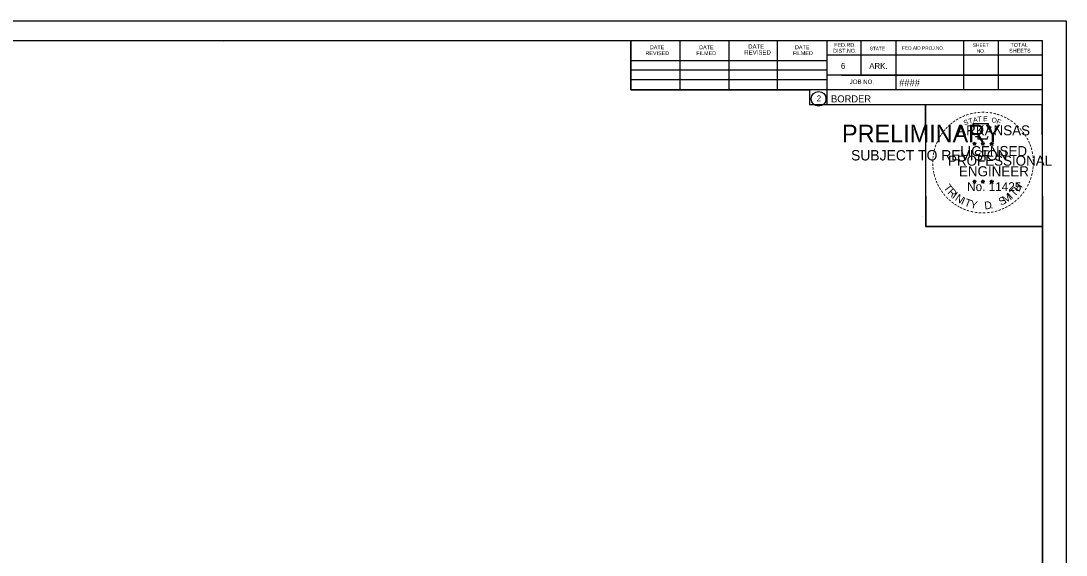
# Model space of a CAD drawing. Extents: x -70 to 701944, y -4 to 666871.
# Drawn here: x 667023.1 to 667232, y 658695.7 to 658802.3 of the extents above; entities that cross this region are included whole.
import ezdxf

# ---------------------------------------------------------------- set-up
doc = ezdxf.new("R2010")
doc.units = 0
for name, color, linetype in [('R_Border', 7, 'Continuous'), ('R_Border PE', 7, 'Continuous'), ('R_Border Prem', 7, 'Continuous'), ('R_No Plot', 7, 'Continuous')]:
    doc.layers.add(name, color=color, linetype=linetype)

msp = doc.modelspace()

# ---------------------------------------------------------------- linework, layer by layer
at = {"layer": 'R_Border'}
for p, q in [((666911.12, 658798.43), (667227.3, 658798.43)), ((667063.64, 658798.17), (667063.64, 658798.17)), ((667063.64, 658798.17), (667063.64, 658798.17)), ((667145.04, 658788.55), (667145.04, 658798.43)), ((667154.9, 658788.55), (667154.9, 658798.23)), ((667164.66, 658788.55), (667164.66, 658798.23)), ((667174.34, 658788.55), (667174.34, 658798.23)), ((667184.2, 658798.43), (667184.2, 658785.63)), ((667191.04, 658798.43), (667191.04, 658791.49)), ((667197.98, 658798.43), (667197.98, 658788.55)), ((667211.56, 658798.43), (667211.56, 658788.55)), ((667218.5, 658798.43), (667218.5, 658788.55)), ((667227.3, 658592.97), (667227.3, 658798.43)), ((667227.3, 658795.49), (667184.2, 658795.49)), ((667227.3, 658795.51), (667227.3, 658795.51)), ((667145.04, 658794.41), (667184.2, 658794.41)), ((667145.04, 658792.55), (667184.2, 658792.55)), ((667227.3, 658791.49), (667184.2, 658791.49)), ((667187.16, 658791.49), (667227.3, 658791.49)), ((667145.04, 658788.55), (667145.04, 658790.61)), ((667145.04, 658790.61), (667184.2, 658790.61)), ((667227.3, 658788.55), (667145.04, 658788.55)), ((667184.2, 658785.63), (667227.3, 658785.63))]:
    msp.add_line(p, q, dxfattribs=at)
msp.add_circle((667182.58, 658786.76), 1.47, dxfattribs=at)
at = {"layer": 'R_Border PE'}
for p, q in [((667213.38, 658777.88), (667213.73, 658777.77)), ((667213.38, 658777.88), (667213.63, 658777.84)), ((667213.38, 658777.88), (667213.62, 658777.76)), ((667213.51, 658777.48), (667213.73, 658777.77)), ((667213.51, 658777.48), (667213.64, 658777.72)), ((667213.51, 658777.48), (667213.73, 658777.69)), ((667213.73, 658778.14), (667213.69, 658777.89)), ((667213.73, 658777.77), (667213.73, 658778.14)), ((667213.73, 658778.14), (667213.78, 658777.89)), ((667214.08, 658777.88), (667213.73, 658777.77)), ((667213.94, 658777.48), (667213.73, 658777.77)), ((667213.94, 658777.48), (667213.73, 658777.69)), ((667214.08, 658777.88), (667213.79, 658777.84)), ((667213.94, 658777.48), (667213.81, 658777.77)), ((667214.08, 658777.88), (667213.87, 658777.78)), ((667215.05, 658777.88), (667215.4, 658777.77)), ((667215.05, 658777.88), (667215.3, 658777.84)), ((667215.05, 658777.88), (667215.29, 658777.76)), ((667215.18, 658777.48), (667215.4, 658777.77)), ((667215.18, 658777.48), (667215.31, 658777.72)), ((667215.18, 658777.48), (667215.4, 658777.69)), ((667215.4, 658778.14), (667215.36, 658777.89)), ((667215.4, 658777.77), (667215.4, 658778.14)), ((667215.4, 658778.14), (667215.45, 658777.89)), ((667215.75, 658777.88), (667215.4, 658777.77)), ((667215.61, 658777.48), (667215.4, 658777.77)), ((667215.61, 658777.48), (667215.4, 658777.69)), ((667215.75, 658777.88), (667215.46, 658777.84)), ((667215.61, 658777.48), (667215.48, 658777.77)), ((667215.75, 658777.88), (667215.54, 658777.78)), ((667216.82, 658777.87), (667217.16, 658777.76)), ((667216.82, 658777.87), (667217.07, 658777.83)), ((667216.82, 658777.87), (667217.05, 658777.75)), ((667216.95, 658777.46), (667217.16, 658777.76)), ((667216.95, 658777.46), (667217.07, 658777.71)), ((667216.95, 658777.46), (667217.16, 658777.68)), ((667217.16, 658778.13), (667217.12, 658777.87)), ((667217.16, 658777.76), (667217.16, 658778.13)), ((667217.16, 658778.13), (667217.21, 658777.88)), ((667217.51, 658777.87), (667217.16, 658777.76)), ((667217.38, 658777.46), (667217.16, 658777.76)), ((667217.38, 658777.46), (667217.16, 658777.68)), ((667217.51, 658777.87), (667217.23, 658777.82)), ((667217.38, 658777.46), (667217.24, 658777.76)), ((667217.51, 658777.87), (667217.31, 658777.77)), ((667213.38, 658770.31), (667213.73, 658770.2)), ((667213.38, 658770.31), (667213.63, 658770.27)), ((667213.38, 658770.31), (667213.61, 658770.19)), ((667213.73, 658770.57), (667213.69, 658770.31)), ((667213.73, 658770.2), (667213.73, 658770.57)), ((667213.73, 658770.57), (667213.78, 658770.32)), ((667214.07, 658770.31), (667213.73, 658770.2)), ((667214.07, 658770.31), (667213.79, 658770.26)), ((667214.07, 658770.31), (667213.87, 658770.21)), ((667215.05, 658770.31), (667215.4, 658770.2)), ((667215.05, 658770.31), (667215.3, 658770.27)), ((667215.05, 658770.31), (667215.28, 658770.19)), ((667215.4, 658770.57), (667215.35, 658770.31)), ((667215.4, 658770.2), (667215.4, 658770.57)), ((667215.4, 658770.57), (667215.44, 658770.32)), ((667215.74, 658770.31), (667215.4, 658770.2)), ((667215.74, 658770.31), (667215.46, 658770.26)), ((667215.74, 658770.31), (667215.54, 658770.21)), ((667216.81, 658770.3), (667217.16, 658770.19)), ((667216.81, 658770.3), (667217.07, 658770.26)), ((667216.81, 658770.3), (667217.05, 658770.18)), ((667217.16, 658770.56), (667217.12, 658770.3)), ((667217.16, 658770.19), (667217.16, 658770.56)), ((667217.16, 658770.56), (667217.21, 658770.31)), ((667217.51, 658770.3), (667217.16, 658770.19)), ((667217.51, 658770.3), (667217.22, 658770.25)), ((667217.51, 658770.3), (667217.31, 658770.2)), ((667213.51, 658769.9), (667213.73, 658770.2)), ((667213.51, 658769.9), (667213.64, 658770.15)), ((667213.51, 658769.9), (667213.72, 658770.12)), ((667213.94, 658769.9), (667213.72, 658770.12)), ((667213.94, 658769.9), (667213.73, 658770.2)), ((667213.94, 658769.9), (667213.8, 658770.19)), ((667215.18, 658769.9), (667215.4, 658770.2)), ((667215.18, 658769.9), (667215.31, 658770.15)), ((667215.18, 658769.9), (667215.39, 658770.12)), ((667215.61, 658769.9), (667215.39, 658770.12)), ((667215.61, 658769.9), (667215.4, 658770.2)), ((667215.61, 658769.9), (667215.47, 658770.19)), ((667216.95, 658769.89), (667217.16, 658770.19)), ((667216.95, 658769.89), (667217.07, 658770.14)), ((667216.95, 658769.89), (667217.16, 658770.11)), ((667217.38, 658769.89), (667217.16, 658770.19)), ((667217.38, 658769.89), (667217.16, 658770.11)), ((667217.38, 658769.89), (667217.24, 658770.18))]:
    msp.add_line(p, q, dxfattribs=at)
for points in [[(667213.42, 658781.76), (667213.69, 658780.94)], [(667216.93, 658780.84), (667217.08, 658781.12), (667216.39, 658781.1), (667216.54, 658781.76), (667213.42, 658781.76)], [(667213.91, 658779.34), (667213.91, 658779.25), (667214.48, 658779.23), (667214.42, 658778.76), (667216.29, 658778.76), (667216.49, 658779.3)], [(667213.73, 658778.14), (667213.94, 658777.48), (667213.38, 658777.88), (667214.08, 658777.88), (667213.51, 658777.48), (667213.73, 658778.14)], [(667215.4, 658778.14), (667215.61, 658777.48), (667215.05, 658777.88), (667215.75, 658777.88), (667215.18, 658777.48), (667215.4, 658778.14)], [(667217.16, 658778.13), (667217.38, 658777.46), (667216.82, 658777.87), (667217.51, 658777.87), (667216.95, 658777.46), (667217.16, 658778.13)], [(667213.73, 658770.57), (667213.94, 658769.9), (667213.38, 658770.31), (667214.07, 658770.31), (667213.51, 658769.9), (667213.73, 658770.57)], [(667215.4, 658770.57), (667215.61, 658769.9), (667215.05, 658770.31), (667215.74, 658770.31), (667215.18, 658769.9), (667215.4, 658770.57)], [(667217.16, 658770.56), (667217.38, 658769.89), (667216.81, 658770.3), (667217.51, 658770.3), (667216.95, 658769.89), (667217.16, 658770.56)]]:
    msp.add_lwpolyline(points, dxfattribs=at)
for centre, radius in [((667213.73, 658777.77), 0.172), ((667213.73, 658777.77), 0.145), ((667213.73, 658777.77), 0.116), ((667213.73, 658777.77), 0.0991), ((667213.73, 658777.77), 0.0747), ((667213.73, 658777.77), 0.0495), ((667213.73, 658777.77), 0.0296), ((667215.4, 658777.77), 0.172), ((667215.4, 658777.77), 0.145), ((667215.4, 658777.77), 0.116), ((667215.4, 658777.77), 0.0991), ((667215.4, 658777.77), 0.0747), ((667215.4, 658777.77), 0.0495), ((667215.4, 658777.77), 0.0296), ((667217.16, 658777.76), 0.172), ((667217.16, 658777.76), 0.145), ((667217.16, 658777.76), 0.116), ((667217.16, 658777.76), 0.0991), ((667217.16, 658777.76), 0.0747), ((667217.16, 658777.76), 0.0495), ((667217.16, 658777.76), 0.0296), ((667213.73, 658770.2), 0.172), ((667213.73, 658770.2), 0.145), ((667213.73, 658770.2), 0.116), ((667213.73, 658770.2), 0.0991), ((667215.39, 658770.2), 0.172), ((667215.39, 658770.2), 0.145), ((667215.39, 658770.2), 0.116), ((667215.39, 658770.2), 0.0991), ((667217.16, 658770.19), 0.172), ((667217.16, 658770.19), 0.145), ((667217.16, 658770.19), 0.116), ((667217.16, 658770.19), 0.0991), ((667213.73, 658770.2), 0.0747), ((667213.73, 658770.2), 0.0495), ((667213.73, 658770.2), 0.0296), ((667215.39, 658770.2), 0.0747), ((667215.39, 658770.2), 0.0495), ((667215.39, 658770.2), 0.0296), ((667217.16, 658770.19), 0.0747), ((667217.16, 658770.19), 0.0495), ((667217.16, 658770.19), 0.0296)]:
    msp.add_circle(centre, radius, dxfattribs=at)
at = {"layer": 'R_No Plot'}
for p, q in [((666898.72, 658802.32), (667232.05, 658802.32)), ((667203.33, 658763.17), (667203.33, 658763.17))]:
    msp.add_line(p, q, dxfattribs=at)
for points in [[(666898.71, 658802.32), (667232.05, 658802.32), (667232.05, 658588.99), (666898.71, 658588.99)], [(667145.04, 658798.43), (667145.04, 658788.55), (667180.77, 658788.55), (667180.77, 658785.63), (667203.97, 658785.63), (667203.97, 658761.3), (667227.3, 658761.3), (667227.3, 658592.97), (666911.12, 658592.97), (666911.12, 658798.43)], [(667203.97, 658785.63), (667227.18, 658785.63), (667227.3, 658761.3), (667204.09, 658761.3)]]:
    msp.add_lwpolyline(points, close=True, dxfattribs=at)

# ---------------------------------------------------------------- texts
at = {"layer": 'R_Border'}
for s, height, p in [('DATE', 0.782, (667148.84, 658796.67)), ('DATE', 0.782, (667158.7, 658796.67)), ('DATE', 0.879, (667168.48, 658796.77)), ('DATE', 0.782, (667177.86, 658796.67)), ('FED.RD.', 0.782, (667185.68, 658797.15)), ('SHEET', 0.684, (667213.42, 658797.15)), ('TOTAL', 0.782, (667220.94, 658797.15)), ('REVISED', 0.782, (667147.96, 658795.49)), ('FILMED', 0.782, (667158.12, 658795.49)), ('REVISED', 0.879, (667167.7, 658795.59)), ('FILMED', 0.782, (667177.46, 658795.49)), ('DIST.NO.', 0.782, (667185.48, 658795.97)), ('STATE', 0.684, (667192.8, 658796.47)), ('FED.AID PROJ.NO.', 0.684, (667199.26, 658796.57)), ('NO.', 0.684, (667214.2, 658795.97)), ('SHEETS', 0.782, (667220.66, 658795.97)), ('6', 1.17, (667187.04, 658792.75)), ('ARK.', 1.172, (667192.7, 658792.75)), ('JOB NO.', 0.879, (667188.8, 658789.73)), ('####', 1.4, (667198.67, 658789.29)), ('2', 1.17, (667182.2, 658786.28)), ('BORDER', 1.4, (667185.06, 658786.06))]:
    msp.add_text(s, height=height, rotation=360, dxfattribs=at).set_placement(p)
at = {"layer": 'R_Border PE'}
for s, height, rotation, p in [('-', 1.6, 34.0636, (667210.31, 658781.93)), ('-', 1.6, 28.7918, (667210.9, 658782.3)), ('-', 1.6, 24.3072, (667211.54, 658782.62)), ('-', 1.6, 19.1761, (667212.17, 658782.89)), ('T', 1, 16.4036, (667212.69, 658781.77)), ('-', 1.6, 13.6301, (667212.92, 658783.13)), ('A', 1, 11.2132, (667213.52, 658782.02)), ('-', 1.6, 10.2193, (667213.6, 658783.29)), ('T', 1, 6.0228, (667214.37, 658782.19)), ('-', 1.6, 5.8968, (667214.33, 658783.4)), ('-', 1.6, 0.1862, (667215.1, 658783.47)), ('E', 1, 0.8323, (667215.47, 658782.3)), ('-', 1.6, 357.743, (667215.82, 658783.46)), ('-', 1.6, 352.1617, (667216.57, 658783.41)), ('O', 1, 350.4515, (667217.07, 658782.09)), ('-', 1.6, 347.2049, (667217.28, 658783.29)), ('-', 1.6, 342.3362, (667217.92, 658783.14)), ('-', 1.6, 337.8551, (667218.65, 658782.91)), ('-', 1.6, 334.1211, (667219.29, 658782.64)), ('-', 1.6, 329.6409, (667219.86, 658782.36)), ('-', 1.6, 48.423, (667208.37, 658780.27)), ('-', 1.6, 42.9622, (667208.82, 658780.74)), ('-', 1.6, 38.9507, (667209.25, 658781.16)), ('-', 1.6, 36.2317, (667209.73, 658781.54)), ('ARKANSAS', 2, 360, (667210.27, 658779.47)), ('S', 1, 21.594, (667211.78, 658781.44)), ('F', 1, 340.0707, (667218.03, 658781.86)), ('-', 1.6, 325.8627, (667220.51, 658782)), ('-', 1.6, 320.5297, (667221.12, 658781.57)), ('-', 1.6, 315.5786, (667221.72, 658781.08)), ('-', 1.6, 309.8797, (667222.29, 658780.53)), ('-', 1.6, 62.8713, (667206.92, 658778.07)), ('-', 1.6, 58.0706, (667207.23, 658778.69)), ('-', 1.6, 54.2325, (667207.55, 658779.21)), ('-', 1.6, 50.6142, (667207.97, 658779.78)), ('-', 1.6, 306.6522, (667222.81, 658779.93)), ('-', 1.4, 303.6753, (667223.3, 658779.36)), ('-', 1.6, 299.6684, (667223.62, 658778.76)), ('-', 1.6, 75.461, (667206.24, 658776.12)), ('-', 1.6, 72.3945, (667206.44, 658776.83)), ('-', 1.6, 67.7743, (667206.66, 658777.46)), ('LICENSED', 2, 360, (667210.87, 658775.33)), ('DWB', 0.01, 360, (667213.72, 658777.77)), ('DWB', 0.01, 360, (667215.39, 658777.77)), ('DWB', 0.01, 360, (667217.15, 658777.76)), ('-', 1.6, 294.6628, (667223.94, 658778.15)), ('-', 1.6, 290.5728, (667224.2, 658777.57)), ('-', 1.6, 285.1233, (667224.43, 658776.99)), ('-', 1.6, 89.0622, (667206.01, 658774.01)), ('-', 1.6, 85.1863, (667206.03, 658774.71)), ('-', 1.6, 81.2013, (667206.11, 658775.4)), ('PROFESSIONAL', 2, 360, (667208.45, 658773.42)), ('-', 1.6, 280.5493, (667224.63, 658776.25)), ('-', 1.6, 276.5962, (667224.79, 658775.48)), ('-', 1.6, 274.3301, (667224.85, 658774.76)), ('-', 1.6, 94.1959, (667206.04, 658773.29)), ('-', 1.6, 98.9479, (667206.12, 658772.62)), ('-', 1.6, 101.7149, (667206.25, 658771.89)), ('ENGINEER', 2, 360, (667210.64, 658771.3)), ('-', 1.6, 260.9953, (667224.8, 658772.8)), ('-', 1.6, 263.5172, (667224.87, 658773.46)), ('-', 1.6, 269.9407, (667224.89, 658774.12)), ('-', 1.6, 105.4578, (667206.41, 658771.29)), ('-', 1.6, 109.0874, (667206.63, 658770.66)), ('-', 1.6, 114.0643, (667206.88, 658770.06)), ('-', 1.6, 247.8887, (667224.28, 658770.73)), ('-', 1.6, 252.8681, (667224.51, 658771.41)), ('-', 1.6, 255.7626, (667224.69, 658772.13)), ('-', 1.6, 115.7289, (667207.19, 658769.45)), ('-', 1.6, 120.4471, (667207.54, 658768.86)), ('-', 1.6, 125.8934, (667207.95, 658768.3)), ('T', 1.54, 306.0406, (667207.49, 658769.04)), ('R', 1.54, 314.005, (667208.25, 658767.99)), ('No. 11425', 1.757, 360, (667212.26, 658768.35)), ('DWB', 0.01, 360, (667213.71, 658770.2)), ('DWB', 0.01, 360, (667215.38, 658770.2)), ('DWB', 0.01, 360, (667217.15, 658770.19)), ('T', 1.54, 46.6444, (667221.72, 658767.13)), ('H', 1.54, 54.6088, (667222.61, 658768.07)), ('-', 1.6, 233.8452, (667223.22, 658768.7)), ('-', 1.6, 239.0712, (667223.63, 658769.35)), ('-', 1.6, 244.6197, (667224.02, 658770.1)), ('-', 1.6, 130.7181, (667208.41, 658767.75)), ('-', 1.6, 134.2238, (667208.93, 658767.2)), ('-', 1.6, 138.9338, (667209.45, 658766.74)), ('-', 1.6, 144.6463, (667210.01, 658766.33)), ('I', 1.54, 321.9694, (667209.15, 658767.06)), ('N', 1.54, 326.5002, (667209.72, 658766.59)), ('I', 1.54, 335.3603, (667210.92, 658765.8)), ('T', 1.54, 339.8912, (667211.59, 658765.47)), ('Y', 1.54, 347.8556, (667212.8, 658765.03)), ('D', 1.54, 6.3969, (667215.79, 658764.67)), ('S', 1.54, 26.9312, (667219.03, 658765.4)), ('M', 1.54, 32.6563, (667219.87, 658765.81)), ('I', 1.54, 42.1136, (667221.15, 658766.65)), ('-', 1.6, 215.7363, (667221.24, 658766.59)), ('-', 1.6, 221.0851, (667221.79, 658767.06)), ('-', 1.6, 225.7653, (667222.32, 658767.57)), ('-', 1.6, 231.2538, (667222.79, 658768.13)), ('-', 1.6, 148.0898, (667210.57, 658765.96)), ('-', 1.6, 151.5704, (667211.15, 658765.64)), ('-', 1.6, 154.6002, (667211.67, 658765.39)), ('-', 1.6, 158.5612, (667212.29, 658765.14)), ('-', 1.6, 162.7983, (667212.98, 658764.92)), ('-', 1.6, 167.5555, (667213.69, 658764.76)), ('-', 1.6, 173.1155, (667214.47, 658764.65)), ('-', 1.6, 176.5183, (667215.21, 658764.6)), ('-', 1.6, 181.5918, (667215.96, 658764.61)), ('-', 1.6, 185.8167, (667216.77, 658764.69)), ('-', 1.6, 191.2858, (667217.5, 658764.82)), ('.', 1.54, 13.7642, (667216.98, 658764.8)), ('-', 1.6, 195.4743, (667218.23, 658765.02)), ('-', 1.6, 200.7184, (667218.91, 658765.26)), ('-', 1.6, 204.2516, (667219.53, 658765.54)), ('-', 1.6, 207.3568, (667220.15, 658765.86)), ('-', 1.6, 212.2491, (667220.71, 658766.2))]:
    msp.add_text(s, height=height, rotation=rotation, dxfattribs=at).set_placement(p)
at = {"layer": 'R_Border Prem'}
for s, height, p in [('PRELIMINARY', 3.5, (667187.25, 658778.09)), ('DWB', 0.01, (667187.99, 658779.94)), ('SUBJECT TO REVISION', 2.0751, (667189.06, 658774.46))]:
    msp.add_text(s, height=height, rotation=360, dxfattribs=at).set_placement(p)

doc.saveas('drawing.dxf')
